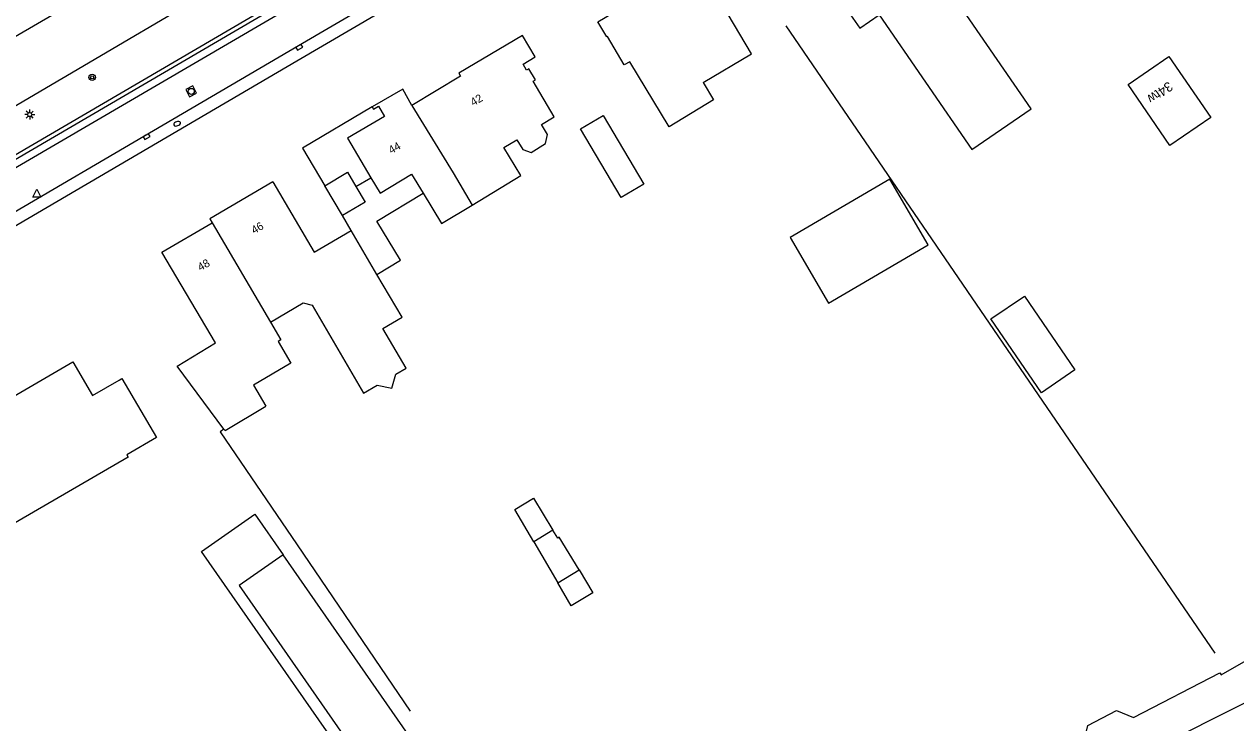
# Model space of a CAD drawing. Extents: x 135999 to 138000, y 396000 to 398501.
# Drawn here: x 136547.8 to 136699.2, y 397621.8 to 397709.1 of the extents above; entities that cross this region are included whole.
import ezdxf

# ---------------------------------------------------------------- set-up
doc = ezdxf.new("R2010")
doc.units = 0
for name, color, linetype in [('gg-afsc-hekwerk', 7, 'Continuous'), ('gg-afsc-muur', 7, 'Continuous'), ('gg-anno-huisnummerreeks BGT', 7, 'Continuous'), ('gg-bbg-bijgebouw', 7, 'Continuous'), ('gg-bbg-gedigitaliseerde bebouwing', 7, 'Continuous'), ('gg-bbg-gedigitaliseerde bijgebouw', 7, 'Continuous'), ('gg-bbg-hoofdgebouw', 7, 'Continuous'), ('gg-bbg-luifel en loopbrug', 7, 'Continuous'), ('gg-bbg-tussenscheiding', 7, 'Continuous'), ('gg-knt-verharding', 7, 'Continuous'), ('gt-anno-plantopografie huisnummer', 7, 'Continuous'), ('gt-bbg-plantopografie pand', 7, 'Continuous'), ('gt-grn-groengrens', 7, 'Continuous'), ('gt-symb-boom', 7, 'Continuous'), ('gt-symb-brandkraan', 7, 'Continuous'), ('gt-symb-kolk', 7, 'Continuous'), ('gt-symb-lichtmast', 7, 'Continuous'), ('gt-symb-rioolschacht', 7, 'Continuous'), ('gt-symb-waterafsluiter', 7, 'Continuous'), ('gx-grn-maaiveld', 7, 'Continuous')]:
    doc.layers.add(name, color=color, linetype=linetype)

# ---------------------------------------------------------------- blocks, each defined once
blk = doc.blocks.new('gt0-KOLK')
at = {"layer": 'gt-symb-kolk'}
blk.add_lwpolyline([(0, 0), (0.38, 0), (0.38, 0.4), (-0.38, 0.4), (-0.38, 0), (0, 0)], dxfattribs=at)
blk = doc.blocks.new('gt0-LMAST')
at = {"layer": 'gt-symb-lichtmast'}
for p, q in [((-0.18, 0.17), (-0.45, 0.44)), ((-0.01, 0.25), (-0.01, 0.62)), ((0.17, 0.17), (0.44, 0.44)), ((-0.26, 0), (-0.63, 0)), ((-0.18, -0.18), (-0.45, -0.45)), ((-0.01, -0.25), (-0.01, -0.63)), ((0.44, -0.45), (0.17, -0.18)), ((0.24, 0), (0.62, 0))]:
    blk.add_line(p, q, dxfattribs=at)
blk.add_circle((-0.01, 0), 0.25, dxfattribs=at)
blk = doc.blocks.new('gt0-WAFSL')
at = {"layer": 'gt-symb-waterafsluiter'}
for p, q in [((-0.5, -0.33), (0, 0.67)), ((0, 0.67), (0.5, -0.33)), ((0.5, -0.33), (-0.5, -0.33))]:
    blk.add_line(p, q, dxfattribs=at)
blk = doc.blocks.new('gt0-BOOM')
at = {"layer": 'gt-symb-boom'}
for radius in [0.4, 0.2]:
    blk.add_circle((0, 0), radius, dxfattribs=at)
blk = doc.blocks.new('gt0-BR')
at = {"layer": 'gt-symb-brandkraan'}
for centre, radius, start, end in [((-0.24, 0), 0.206, 107.5669, 252.4331), ((0.6, -2.66), 3, 106.892, 107.5669), ((0, -0.69), 0.938, 73.108, 106.892), ((-0.6, -2.66), 3, 72.4331, 73.108), ((0.24, 0), 0.206, 287.567, 72.4331), ((0.6, 2.66), 3, 252.4331, 253.108), ((0, 0.69), 0.938, 253.108, 286.8921), ((-0.6, 2.66), 3, 286.8921, 287.567)]:
    blk.add_arc(centre, radius, start, end, dxfattribs=at)
blk = doc.blocks.new('gt0-RS')
at = {"layer": 'gt-symb-rioolschacht'}
blk.add_lwpolyline([(-0.5, -0.5), (0.5, -0.5), (0.5, 0.5), (-0.5, 0.5)], close=True, dxfattribs=at)
blk.add_circle((0, 0), 0.375, dxfattribs=at)

msp = doc.modelspace()

# ---------------------------------------------------------------- linework, layer by layer
at = {"layer": 'gg-afsc-hekwerk'}
for p, q in [((136696.6, 397630.48), (136643, 397708.93)), ((136581.87, 397644.01), (136596.02, 397623.24))]:
    msp.add_line(p, q, dxfattribs=at)
msp.add_lwpolyline([(136629.74, 397593.06), (136630.43, 397592.92), (136658.52, 397607.8), (136659.02, 397611.08), (136662.67, 397610.02), (136680.17, 397619.18), (136680.7, 397621.43), (136684.27, 397623.3), (136686.39, 397622.45), (136697.2, 397628.02), (136697.35, 397627.78), (136714.93, 397637.86), (136714.89, 397638.15), (136733.29, 397648.73), (136749.29, 397657.73), (136751.82, 397659.23), (136752.46, 397660.63)], dxfattribs=at)
msp.add_lwpolyline([(136629.74, 397593.06), (136630.43, 397592.92), (136658.52, 397607.8), (136659.02, 397611.08), (136662.67, 397610.02), (136680.17, 397619.18), (136680.7, 397621.43), (136684.27, 397623.3), (136686.39, 397622.45), (136697.2, 397628.02), (136697.35, 397627.78), (136714.93, 397637.86), (136714.89, 397638.15), (136733.29, 397648.73), (136749.29, 397657.73), (136751.82, 397659.23), (136752.46, 397660.63)], dxfattribs=at)
at = {"layer": 'gg-afsc-muur'}
msp.add_lwpolyline([(136572.72, 397658.5), (136572.24, 397658.14), (136581.87, 397644.01)], dxfattribs=at)
at = {"layer": 'gg-bbg-bijgebouw'}
for p, q in [((136587.53, 397685.18), (136585.32, 397688.91)), ((136580.13, 397642.76), (136574.63, 397638.92))]:
    msp.add_line(p, q, dxfattribs=at)
for points in [[(136617.28, 397696.04), (136620.12, 397697.72), (136625.21, 397689.11), (136622.37, 397687.43), (136617.28, 397696.04)], [(136585.32, 397688.91), (136588.19, 397690.6), (136589.23, 397688.84)], [(136589.23, 397688.84), (136590.39, 397686.88), (136587.53, 397685.18)]]:
    msp.add_lwpolyline(points, dxfattribs=at)
at = {"layer": 'gg-bbg-gedigitaliseerde bebouwing'}
msp.add_line((136591.85, 397677.83), (136588.62, 397683.32), dxfattribs=at)
for points in [[(136632.61, 397701.82), (136638.66, 397705.39), (136633.49, 397714.18)], [(136650.68, 397713.7), (136650.46, 397711.13), (136652.19, 397708.61), (136654.62, 397710.27), (136666.18, 397693.43), (136673.61, 397698.53), (136663.82, 397712.79)], [(136632.61, 397701.82), (136633.92, 397699.64), (136628.37, 397696.28), (136623.44, 397704.42)], [(136607.72, 397693.68), (136609.35, 397694.67), (136610.1, 397693.44), (136611.12, 397693.09), (136612.91, 397694.18), (136613.17, 397695.32), (136612.41, 397696.57)], [(136603.75, 397686.5), (136609.84, 397690.19), (136607.72, 397693.68)], [(136591.09, 397689.9), (136592.24, 397687.99), (136596.18, 397690.38), (136597.63, 397687.98)], [(136597.63, 397687.98), (136599.93, 397684.18), (136603.75, 397686.5)], [(136578.55, 397671.87), (136582.64, 397674.27), (136583.74, 397673.99), (136590.19, 397662.99), (136591.89, 397663.99), (136593.69, 397663.59), (136594.22, 397665.35), (136595.49, 397666.1), (136592.58, 397671.06), (136594.99, 397672.47), (136591.85, 397677.83)], [(136578.55, 397671.87), (136579.85, 397669.65), (136579.51, 397669.45), (136581.1, 397666.73), (136576.42, 397663.99), (136577.98, 397661.36)], [(136560.58, 397655.27), (136560.75, 397654.97), (136541.41, 397643.79), (136537.05, 397651.33), (136537.83, 397651.77)]]:
    msp.add_lwpolyline(points, dxfattribs=at)
at = {"layer": 'gg-bbg-gedigitaliseerde bijgebouw'}
for p, q in [((136613.84, 397645.85), (136611.45, 397644.41)), ((136611.45, 397644.41), (136614.45, 397639.28)), ((136602.09, 397611.25), (136580.13, 397642.76)), ((136614.45, 397639.28), (136617.11, 397640.89)), ((136574.63, 397638.92), (136594.38, 397610.6))]:
    msp.add_line(p, q, dxfattribs=at)
for points in [[(136643.48, 397682.44), (136648.27, 397674.23), (136660.74, 397681.51), (136655.95, 397689.72), (136643.48, 397682.44)], [(136668.59, 397672.26), (136672.77, 397675.12), (136679.09, 397665.88), (136674.9, 397663.02), (136668.59, 397672.26)], [(136617.11, 397640.89), (136614.64, 397644.97), (136614.44, 397644.85), (136613.84, 397645.85)]]:
    msp.add_lwpolyline(points, dxfattribs=at)
at = {"layer": 'gg-bbg-hoofdgebouw'}
msp.add_line((136588.18, 397694.86), (136591.09, 397689.9), dxfattribs=at)
for points in [[(136623.44, 397704.42), (136622.76, 397704.02), (136620.66, 397707.58), (136620.58, 397707.53), (136619.46, 397709.42), (136621.27, 397710.49), (136620.88, 397711.16), (136628.3, 397715.54), (136630.22, 397712.26), (136633.49, 397714.18)], [(136612.41, 397696.57), (136614.02, 397697.52), (136611.38, 397701.98), (136611.65, 397702.14), (136610.82, 397703.54), (136610.55, 397703.38), (136610.11, 397704.12), (136611.64, 397705.03), (136610.05, 397707.71), (136602.08, 397702.98), (136602.31, 397702.61), (136596.22, 397698.97)], [(136596.22, 397698.97), (136595.07, 397701.01), (136591.27, 397698.77)], [(136591.27, 397698.77), (136591.43, 397698.5), (136592.05, 397698.86), (136592.81, 397697.57), (136588.18, 397694.86)], [(136578.82, 397689.42), (136570.96, 397684.8), (136571.27, 397684.27)], [(136578.82, 397689.42), (136583.99, 397680.61), (136588.62, 397683.32)], [(136572.72, 397658.5), (136566.89, 397666.35), (136571.69, 397669.27), (136564.96, 397680.63), (136571.27, 397684.27)], [(136537.83, 397651.77), (136535.3, 397656.09), (136553.84, 397666.89), (136556.29, 397662.68), (136559.64, 397664.59), (136559.62, 397664.62), (136559.98, 397664.83), (136564.28, 397657.42), (136560.58, 397655.27)], [(136572.72, 397658.5), (136572.86, 397658.33), (136577.98, 397661.36)]]:
    msp.add_lwpolyline(points, dxfattribs=at)
at = {"layer": 'gg-bbg-luifel en loopbrug'}
for p, q in [((136589.23, 397688.84), (136591.09, 397689.9)), ((136588.62, 397683.32), (136587.53, 397685.18)), ((136611.42, 397649.84), (136613.84, 397645.85))]:
    msp.add_line(p, q, dxfattribs=at)
for points in [[(136591.27, 397698.77), (136582.54, 397693.61), (136585.32, 397688.91)], [(136591.85, 397677.83), (136594.79, 397679.61), (136591.85, 397684.48), (136597.63, 397687.98)], [(136611.45, 397644.41), (136609.1, 397648.43), (136611.42, 397649.84)], [(136594.38, 397610.6), (136593.21, 397609.78), (136569.91, 397643.19), (136576.58, 397647.84), (136580.13, 397642.76)], [(136617.11, 397640.89), (136618.84, 397638.03), (136616.14, 397636.39), (136614.45, 397639.28)]]:
    msp.add_lwpolyline(points, dxfattribs=at)
at = {"layer": 'gg-bbg-tussenscheiding'}
for p, q in [((136596.22, 397698.97), (136601.38, 397690.53)), ((136601.38, 397690.53), (136603.75, 397686.5)), ((136571.27, 397684.27), (136578.55, 397671.87))]:
    msp.add_line(p, q, dxfattribs=at)
at = {"layer": 'gg-knt-verharding'}
for points in [[(136623.33, 397730.58), (136615.23, 397725.85), (136598.37, 397715.98), (136582.05, 397706.4), (136527.15, 397674.25), (136512.93, 397665.97), (136476.34, 397644.56), (136460.4, 397635.27), (136457.49, 397633.57)], [(136626.04, 397730.38), (136581.85, 397704.48), (136513.35, 397664.37), (136513.27, 397664.51)], [(136579.49, 397726.69), (136481.87, 397669.84), (136412.85, 397629.52)], [(136583, 397720.28), (136541.99, 397696.14), (136519.43, 397682.97)], [(136455.1, 397637.63), (136490.66, 397658.44), (136522.15, 397676.85), (136586.29, 397714.37)]]:
    msp.add_lwpolyline(points, dxfattribs=at)
at = {"layer": 'gt-bbg-plantopografie pand'}
msp.add_lwpolyline([(136690.83, 397705.07), (136696.07, 397697.43), (136690.96, 397693.93), (136685.72, 397701.57), (136690.83, 397705.07)], dxfattribs=at)
at = {"layer": 'gt-grn-groengrens'}
for p, q in [((136522.23, 397678.53), (136585.61, 397715.6)), ((136522.48, 397678.09), (136585.85, 397715.16))]:
    msp.add_line(p, q, dxfattribs=at)
at = {"layer": 'gx-grn-maaiveld'}
msp.add_lwpolyline([(136869.25, 397727.96), (136866.27, 397726.29), (136860.05, 397721.36), (136848.74, 397712.7), (136841.36, 397707.23), (136837.7, 397704.94), (136816.66, 397692.2), (136793.67, 397679.08), (136785.44, 397674.2), (136759.25, 397658.69), (136736.68, 397645.68), (136724.73, 397638.4), (136716.5, 397633.51), (136708.54, 397628.36), (136696.37, 397622.26), (136681.15, 397614.56), (136676.18, 397612.03), (136655.93, 397601.36), (136639.25, 397592.88)], dxfattribs=at)

# ---------------------------------------------------------------- block references
at = {"layer": 'gt-symb-boom'}
msp.add_blockref('gt0-BOOM', (136556.26, 397702.47), dxfattribs=at)
at = {"layer": 'gt-symb-brandkraan', "rotation": -159.87983420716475}
msp.add_blockref('gt0-BR', (136566.87, 397696.67), dxfattribs=at)
at = {"layer": 'gt-symb-kolk'}
for p, rotation in [((136582.05, 397706.4), -149.66519417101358), ((136562.97, 397695.23), -149.61576270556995)]:
    msp.add_blockref('gt0-KOLK', p, dxfattribs=dict(at, rotation=rotation))
at = {"layer": 'gt-symb-lichtmast'}
msp.add_blockref('gt0-LMAST', (136548.46, 397697.82), dxfattribs=at)
at = {"layer": 'gt-symb-rioolschacht', "rotation": -152.28149837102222}
msp.add_blockref('gt0-RS', (136568.64, 397700.72), dxfattribs=at)
at = {"layer": 'gt-symb-waterafsluiter'}
msp.add_blockref('gt0-WAFSL', (136549.35, 397687.81), dxfattribs=at)

# ---------------------------------------------------------------- texts
at = {"layer": 'gg-anno-huisnummerreeks BGT'}
for s, rotation, p in [('42', 30.7, (136603.9, 397698.83)), ('44', 30.3, (136593.65, 397692.85)), ('46', 30.5, (136576.51, 397682.84)), ('48', 29.9, (136569.79, 397678.22))]:
    msp.add_text(s, height=1, rotation=rotation, dxfattribs=at).set_placement(p)
at = {"layer": 'gt-anno-plantopografie huisnummer'}
msp.add_text('34tw', height=1.2, rotation=214.4175, dxfattribs=at).set_placement((136690.79, 397702.01))

doc.saveas('drawing.dxf')
